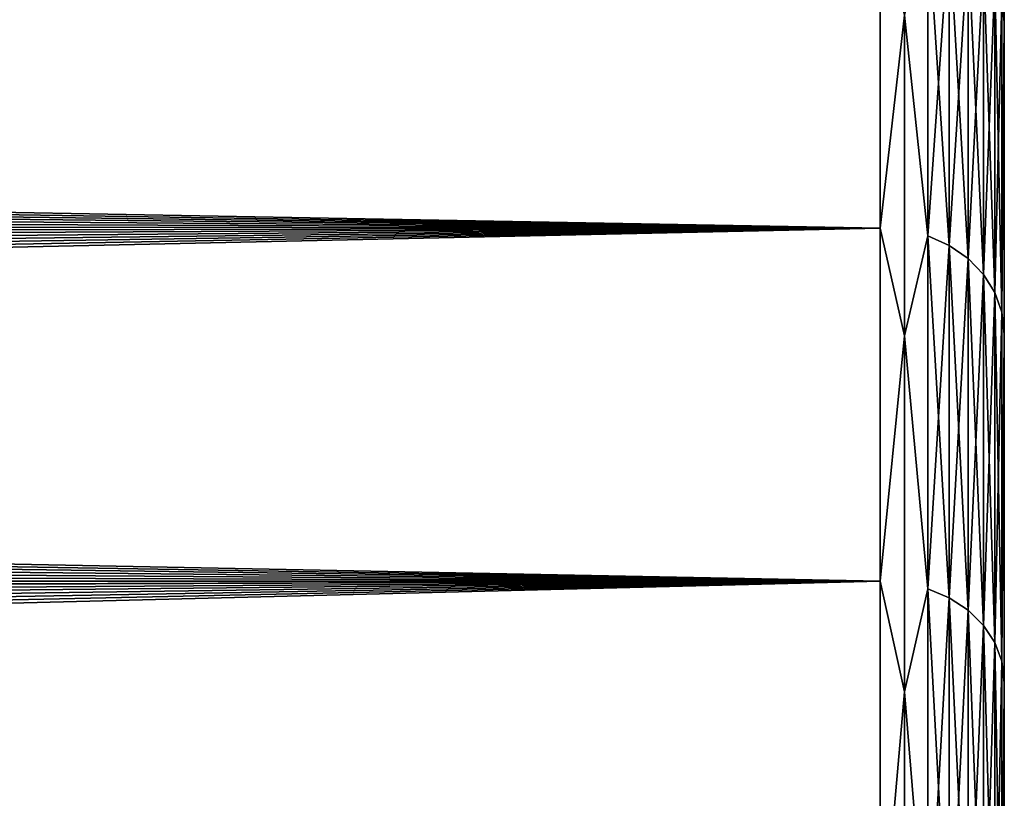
# Model space of a CAD drawing. Header units: metres. Extents: x -24 to 72, y -247 to 22.
# Tile 568 of 573: x 57.62 to 60, y 16.29 to 18.17. Entities that reach past the tile are written whole.
import ezdxf

# ---------------------------------------------------------------- set-up
doc = ezdxf.new("R2010")
doc.units = ezdxf.units.M
doc.layers.add('solid_509589_MEDIA_SW0001', color=7, linetype='CONTINUOUS')

msp = doc.modelspace()

# ---------------------------------------------------------------- linework, layer by layer
at = {"layer": 'solid_509589_MEDIA_SW0001'}
for points in [[(59.994305, 18.219019, 94.448334), (60, 18.164154, 94.427391), (60, 18.82658, 93.105202)], [(59.994305, 18.219019, 74.551666), (60, 18.82658, 75.894798), (60, 18.164154, 74.572609)], [(60, 18.82658, 75.894798), (60, 18.82658, 93.105202), (60, 18.164154, 94.427391)], [(60, 18.164154, 74.572609), (60, 18.82658, 75.894798), (60, 18.164154, 94.427391)], [(59.700001, 18.431259, 74.435768), (59.700001, 17.666325, 73.146545), (19.680199, 18.382978, 74.347855)], [(59.700001, 18.431259, 94.564232), (19.990032, 18.172215, 95.024765), (20.147532, 18.05895, 95.217941)], [(59.700001, 18.431259, 94.564232), (20.147532, 18.05895, 95.217941), (20.305231, 17.943079, 95.410812)], [(59.700001, 18.431259, 94.564232), (20.305231, 17.943079, 95.410812), (20.462084, 17.825312, 95.602173)], [(59.700001, 18.431259, 94.564232), (20.462084, 17.825312, 95.602173), (20.617048, 17.706406, 95.790848)], [(59.700001, 17.666325, 95.853455), (59.700001, 18.431259, 94.564232), (20.617048, 17.706406, 95.790848)], [(59.758526, 18.181541, 74.002884), (59.700001, 17.666325, 73.146545), (59.700001, 18.431259, 74.435768)], [(59.758526, 18.181541, 94.997116), (59.700001, 18.431259, 94.564232), (59.700001, 17.666325, 95.853455)], [(59.814861, 18.411196, 74.446724), (59.814861, 17.647095, 73.158897), (59.758526, 18.181541, 74.002884)], [(59.814861, 17.647095, 95.841103), (59.814861, 18.411196, 94.553276), (59.758526, 18.181541, 94.997116)], [(59.866768, 17.623735, 73.173912), (59.814861, 17.647095, 73.158897), (59.814861, 18.411196, 74.446724)], [(59.866768, 18.386827, 74.46003), (59.866768, 17.623735, 73.173912), (59.814861, 18.411196, 74.446724)], [(59.866768, 18.386827, 94.53997), (59.814861, 18.411196, 94.553276), (59.814861, 17.647095, 95.841103)], [(59.700001, 17.666325, 73.146545), (19.831808, 18.278063, 74.160156), (19.680199, 18.382978, 74.347855)], [(59.866768, 17.623735, 95.826088), (59.866768, 18.386827, 94.53997), (59.814861, 17.647095, 95.841103)], [(59.912258, 17.5923, 73.194115), (59.866768, 17.623735, 73.173912), (59.866768, 18.386827, 74.46003)], [(59.912258, 18.354029, 74.477943), (59.912258, 17.5923, 73.194115), (59.866768, 18.386827, 74.46003)], [(59.912258, 18.354029, 94.522057), (59.866768, 18.386827, 94.53997), (59.866768, 17.623735, 95.826088)], [(59.912258, 17.5923, 95.805885), (59.912258, 18.354029, 94.522057), (59.866768, 17.623735, 95.826088)], [(59.949574, 17.553995, 73.218735), (59.912258, 17.5923, 73.194115), (59.912258, 18.354029, 74.477943)], [(59.949574, 18.314066, 74.499763), (59.949574, 17.553995, 73.218735), (59.912258, 18.354029, 74.477943)], [(59.949574, 18.314066, 94.500237), (59.912258, 18.354029, 94.522057), (59.912258, 17.5923, 95.805885)], [(59.949574, 17.553995, 95.781265), (59.949574, 18.314066, 94.500237), (59.912258, 17.5923, 95.805885)], [(59.977276, 17.5103, 73.246811), (59.949574, 17.553995, 73.218735), (59.949574, 18.314066, 74.499763)], [(59.977276, 18.268478, 74.524658), (59.977276, 17.5103, 73.246811), (59.949574, 18.314066, 74.499763)], [(59.977276, 18.268478, 94.475342), (59.949574, 18.314066, 94.500237), (59.949574, 17.553995, 95.781265)], [(59.700001, 17.666325, 73.146545), (19.986555, 18.168856, 73.969444), (19.831808, 18.278063, 74.160156)], [(59.977276, 17.5103, 95.753189), (59.977276, 18.268478, 94.475342), (59.949574, 17.553995, 95.781265)], [(59.994305, 17.462893, 73.277283), (59.977276, 17.5103, 73.246811), (59.977276, 18.268478, 74.524658)], [(59.994305, 18.219019, 74.551666), (59.994305, 17.462893, 73.277283), (59.977276, 18.268478, 74.524658)], [(59.994305, 18.219019, 94.448334), (59.977276, 18.268478, 94.475342), (59.977276, 17.5103, 95.753189)], [(59.994305, 17.462893, 95.722717), (59.994305, 18.219019, 94.448334), (59.977276, 17.5103, 95.753189)], [(59.994305, 17.462893, 95.722717), (60, 18.164154, 94.427391), (59.994305, 18.219019, 94.448334)], [(59.994305, 18.219019, 74.551666), (60, 18.164154, 74.572609), (59.994305, 17.462893, 73.277283)], [(59.758526, 18.181541, 74.002884), (59.758526, 17.40501, 72.76017), (59.700001, 17.666325, 73.146545)], [(59.758526, 17.40501, 96.23983), (59.758526, 18.181541, 94.997116), (59.700001, 17.666325, 95.853455)], [(59.814861, 17.647095, 73.158897), (59.758526, 17.40501, 72.76017), (59.758526, 18.181541, 74.002884)], [(59.814861, 17.647095, 95.841103), (59.758526, 18.181541, 94.997116), (59.758526, 17.40501, 96.23983)], [(59.700001, 17.666325, 73.146545), (20.143194, 18.056059, 73.777184), (19.986555, 18.168856, 73.969444)], [(59.994305, 17.462893, 95.722717), (60, 17.409021, 95.698914), (60, 18.164154, 94.427391)], [(59.994305, 17.462893, 73.277283), (60, 18.164154, 74.572609), (60, 17.409021, 73.301086)], [(60, 18.164154, 74.572609), (60, 18.164154, 94.427391), (60, 17.409021, 95.698914)], [(60, 17.409021, 73.301086), (60, 18.164154, 74.572609), (60, 17.409021, 95.698914)], [(59.700001, 17.666325, 73.146545), (20.300489, 17.940432, 73.584831), (20.143194, 18.056059, 73.777184)], [(59.700001, 17.666325, 73.146545), (20.457197, 17.822796, 73.393791), (20.300489, 17.940432, 73.584831)], [(59.700001, 17.666325, 73.146545), (20.612078, 17.704029, 73.205429), (20.457197, 17.822796, 73.393791)], [(59.700001, 17.666325, 73.146545), (20.765972, 17.583633, 73.01889), (20.612078, 17.704029, 73.205429)], [(59.700001, 17.666325, 95.853455), (20.617048, 17.706406, 95.790848), (20.770723, 17.586006, 95.97747)], [(59.700001, 17.666325, 73.146545), (59.700001, 16.811365, 71.915169), (20.765972, 17.583633, 73.01889)], [(59.700001, 17.666325, 95.853455), (20.770723, 17.586006, 95.97747), (20.924133, 17.463411, 96.163162)], [(59.700001, 17.666325, 95.853455), (20.924133, 17.463411, 96.163162), (21.076996, 17.33881, 96.347603)], [(59.700001, 17.666325, 95.853455), (21.076996, 17.33881, 96.347603), (21.229027, 17.212412, 96.530495)], [(59.700001, 17.666325, 95.853455), (21.229027, 17.212412, 96.530495), (21.379944, 17.084435, 96.711555)], [(59.700001, 17.666325, 95.853455), (21.379944, 17.084435, 96.711555), (21.529461, 16.955107, 96.890495)], [(59.700001, 17.666325, 95.853455), (21.529461, 16.955107, 96.890495), (21.677385, 16.82461, 97.067116)], [(59.700001, 16.811365, 97.084831), (59.700001, 17.666325, 95.853455), (21.677385, 16.82461, 97.067116)], [(59.758526, 17.40501, 72.76017), (59.700001, 16.811365, 71.915169), (59.700001, 17.666325, 73.146545)], [(59.758526, 17.40501, 96.23983), (59.700001, 17.666325, 95.853455), (59.700001, 16.811365, 97.084831)], [(59.814861, 17.647095, 73.158897), (59.814861, 16.793066, 71.928871), (59.758526, 17.40501, 72.76017)], [(59.814861, 16.793066, 97.071129), (59.814861, 17.647095, 95.841103), (59.758526, 17.40501, 96.23983)], [(59.866768, 16.77084, 71.945511), (59.814861, 16.793066, 71.928871), (59.814861, 17.647095, 73.158897)], [(59.866768, 17.623735, 73.173912), (59.866768, 16.77084, 71.945511), (59.814861, 17.647095, 73.158897)], [(59.866768, 17.623735, 95.826088), (59.814861, 17.647095, 95.841103), (59.814861, 16.793066, 97.071129)], [(59.866768, 16.77084, 97.054489), (59.866768, 17.623735, 95.826088), (59.814861, 16.793066, 97.071129)], [(59.912258, 16.740925, 71.967903), (59.866768, 16.77084, 71.945511), (59.866768, 17.623735, 73.173912)], [(59.912258, 17.5923, 73.194115), (59.912258, 16.740925, 71.967903), (59.866768, 17.623735, 73.173912)], [(59.912258, 17.5923, 95.805885), (59.866768, 17.623735, 95.826088), (59.866768, 16.77084, 97.054489)], [(59.700001, 16.811365, 71.915169), (20.920134, 17.460752, 72.832863), (20.765972, 17.583633, 73.01889)], [(59.912258, 16.740925, 97.032097), (59.912258, 17.5923, 95.805885), (59.866768, 16.77084, 97.054489)], [(59.949574, 16.704473, 71.995186), (59.912258, 16.740925, 71.967903), (59.912258, 17.5923, 73.194115)], [(59.949574, 17.553995, 73.218735), (59.949574, 16.704473, 71.995186), (59.912258, 17.5923, 73.194115)], [(59.949574, 17.553995, 95.781265), (59.912258, 17.5923, 95.805885), (59.912258, 16.740925, 97.032097)], [(59.949574, 16.704473, 97.004814), (59.949574, 17.553995, 95.781265), (59.912258, 16.740925, 97.032097)], [(59.977276, 16.662891, 72.026314), (59.949574, 16.704473, 71.995186), (59.949574, 17.553995, 73.218735)], [(59.977276, 17.5103, 73.246811), (59.977276, 16.662891, 72.026314), (59.949574, 17.553995, 73.218735)], [(59.977276, 17.5103, 95.753189), (59.949574, 17.553995, 95.781265), (59.949574, 16.704473, 97.004814)], [(59.977276, 16.662891, 96.973686), (59.977276, 17.5103, 95.753189), (59.949574, 16.704473, 97.004814)], [(59.994305, 16.617779, 72.060089), (59.977276, 16.662891, 72.026314), (59.977276, 17.5103, 73.246811)], [(59.994305, 17.462893, 73.277283), (59.994305, 16.617779, 72.060089), (59.977276, 17.5103, 73.246811)], [(59.994305, 17.462893, 95.722717), (59.977276, 17.5103, 95.753189), (59.977276, 16.662891, 96.973686)], [(59.994305, 16.617779, 96.939911), (59.994305, 17.462893, 95.722717), (59.977276, 16.662891, 96.973686)], [(59.994305, 16.617779, 96.939911), (60, 17.409021, 95.698914), (59.994305, 17.462893, 95.722717)], [(59.994305, 17.462893, 73.277283), (60, 17.409021, 73.301086), (59.994305, 16.617779, 72.060089)], [(59.700001, 16.811365, 71.915169), (21.074089, 17.335678, 72.647812), (20.920134, 17.460752, 72.832863)], [(59.758526, 17.40501, 72.76017), (59.758526, 16.543684, 71.574661), (59.700001, 16.811365, 71.915169)], [(59.758526, 16.543684, 97.425339), (59.758526, 17.40501, 96.23983), (59.700001, 16.811365, 97.084831)], [(59.814861, 16.793066, 71.928871), (59.758526, 16.543684, 71.574661), (59.758526, 17.40501, 72.76017)], [(59.814861, 16.793066, 97.071129), (59.758526, 17.40501, 96.23983), (59.758526, 16.543684, 97.425339)], [(59.994305, 16.617779, 96.939911), (60, 16.565092, 96.9132), (60, 17.409021, 95.698914)], [(59.994305, 16.617779, 72.060089), (60, 17.409021, 73.301086), (60, 16.565092, 72.0868)], [(60, 17.409021, 73.301086), (60, 17.409021, 95.698914), (60, 16.565092, 96.9132)], [(60, 16.565092, 72.0868), (60, 17.409021, 73.301086), (60, 16.565092, 96.9132)], [(59.700001, 16.811365, 71.915169), (21.227365, 17.208715, 72.464218), (21.074089, 17.335678, 72.647812)], [(59.700001, 16.811365, 71.915169), (21.379494, 17.080196, 72.282516), (21.227365, 17.208715, 72.464218)], [(59.700001, 16.811365, 71.915169), (21.530001, 16.950466, 72.103157), (21.379494, 17.080196, 72.282516)], [(59.700001, 16.811365, 71.915169), (21.678535, 16.819811, 71.92646), (21.530001, 16.950466, 72.103157)], [(59.700001, 16.811365, 97.084831), (21.677385, 16.82461, 97.067116), (21.824402, 16.692539, 97.24202)], [(59.700001, 16.811365, 71.915169), (21.825966, 16.687727, 71.751678), (21.678535, 16.819811, 71.92646)], [(59.700001, 16.811365, 97.084831), (21.824402, 16.692539, 97.24202), (21.970459, 16.558937, 97.415169)], [(59.700001, 16.811365, 71.915169), (59.700001, 15.870741, 70.747925), (21.825966, 16.687727, 71.751678)], [(59.700001, 16.811365, 97.084831), (21.970459, 16.558937, 97.415169), (22.115232, 16.424032, 97.586296)], [(59.700001, 16.811365, 97.084831), (22.115232, 16.424032, 97.586296), (22.258402, 16.288063, 97.75515)], [(59.700001, 16.811365, 97.084831), (22.258402, 16.288063, 97.75515), (22.399647, 16.151281, 97.921478)], [(59.700001, 16.811365, 97.084831), (22.399647, 16.151281, 97.921478), (22.538641, 16.013943, 98.085052)], [(59.700001, 16.811365, 97.084831), (22.538641, 16.013943, 98.085052), (22.675236, 15.876255, 98.245712)], [(59.700001, 15.870741, 98.252075), (59.700001, 16.811365, 97.084831), (22.675236, 15.876255, 98.245712)], [(59.758526, 16.543684, 71.574661), (59.700001, 15.870741, 70.747925), (59.700001, 16.811365, 71.915169)], [(59.758526, 16.543684, 97.425339), (59.700001, 16.811365, 97.084831), (59.700001, 15.870741, 98.252075)], [(59.814861, 16.793066, 71.928871), (59.814861, 15.853466, 70.762894), (59.758526, 16.543684, 71.574661)], [(59.814861, 15.853466, 98.237106), (59.814861, 16.793066, 97.071129), (59.758526, 16.543684, 97.425339)], [(59.866768, 15.832481, 70.781075), (59.814861, 15.853466, 70.762894), (59.814861, 16.793066, 71.928871)], [(59.866768, 16.77084, 71.945511), (59.866768, 15.832481, 70.781075), (59.814861, 16.793066, 71.928871)], [(59.866768, 16.77084, 97.054489), (59.814861, 16.793066, 97.071129), (59.814861, 15.853466, 98.237106)], [(59.866768, 15.832481, 98.218925), (59.866768, 16.77084, 97.054489), (59.814861, 15.853466, 98.237106)], [(59.912258, 15.80424, 70.80555), (59.866768, 15.832481, 70.781075), (59.866768, 16.77084, 71.945511)], [(59.912258, 16.740925, 71.967903), (59.912258, 15.80424, 70.80555), (59.866768, 16.77084, 71.945511)], [(59.912258, 16.740925, 97.032097), (59.866768, 16.77084, 97.054489), (59.866768, 15.832481, 98.218925)], [(59.912258, 15.80424, 98.19445), (59.912258, 16.740925, 97.032097), (59.866768, 15.832481, 98.218925)], [(59.949574, 15.76983, 70.835365), (59.912258, 15.80424, 70.80555), (59.912258, 16.740925, 71.967903)], [(59.949574, 16.704473, 71.995186), (59.949574, 15.76983, 70.835365), (59.912258, 16.740925, 71.967903)], [(59.949574, 16.704473, 97.004814), (59.912258, 16.740925, 97.032097), (59.912258, 15.80424, 98.19445)], [(59.949574, 15.76983, 98.164635), (59.949574, 16.704473, 97.004814), (59.912258, 15.80424, 98.19445)], [(59.977276, 15.730575, 70.869377), (59.949574, 15.76983, 70.835365), (59.949574, 16.704473, 71.995186)], [(59.977276, 16.662891, 72.026314), (59.977276, 15.730575, 70.869377), (59.949574, 16.704473, 71.995186)], [(59.977276, 16.662891, 96.973686), (59.949574, 16.704473, 97.004814), (59.949574, 15.76983, 98.164635)], [(59.700001, 15.870741, 70.747925), (21.972321, 16.554213, 71.578773), (21.825966, 16.687727, 71.751678)], [(59.977276, 15.730575, 98.130623), (59.977276, 16.662891, 96.973686), (59.949574, 15.76983, 98.164635)], [(59.994305, 15.687986, 70.906281), (59.977276, 15.730575, 70.869377), (59.977276, 16.662891, 72.026314)], [(59.994305, 16.617779, 72.060089), (59.994305, 15.687986, 70.906281), (59.977276, 16.662891, 72.026314)], [(59.994305, 16.617779, 96.939911), (59.977276, 16.662891, 96.973686), (59.977276, 15.730575, 98.130623)], [(59.994305, 15.687986, 98.093719), (59.994305, 16.617779, 96.939911), (59.977276, 15.730575, 98.130623)], [(59.994305, 15.687986, 98.093719), (60, 16.565092, 96.9132), (59.994305, 16.617779, 96.939911)], [(59.994305, 16.617779, 72.060089), (60, 16.565092, 72.0868), (59.994305, 15.687986, 70.906281)], [(59.994305, 15.687986, 98.093719), (60, 15.636711, 98.064041), (60, 16.565092, 96.9132)], [(59.994305, 15.687986, 70.906281), (60, 16.565092, 72.0868), (60, 15.636711, 70.935959)], [(60, 16.565092, 72.0868), (60, 16.565092, 96.9132), (60, 15.636711, 98.064041)], [(60, 15.636711, 70.935959), (60, 16.565092, 72.0868), (60, 15.636711, 98.064041)], [(59.700001, 15.870741, 70.747925), (22.117281, 16.419489, 71.408005), (21.972321, 16.554213, 71.578773)], [(59.758526, 16.543684, 71.574661), (59.758526, 15.601758, 70.452118), (59.700001, 15.870741, 70.747925)], [(59.758526, 15.601758, 98.547882), (59.758526, 16.543684, 97.425339), (59.700001, 15.870741, 98.252075)], [(59.814861, 15.853466, 70.762894), (59.758526, 15.601758, 70.452118), (59.758526, 16.543684, 71.574661)], [(59.814861, 15.853466, 98.237106), (59.758526, 16.543684, 97.425339), (59.758526, 15.601758, 98.547882)], [(59.700001, 15.870741, 70.747925), (22.260529, 16.283787, 71.239594), (22.117281, 16.419489, 71.408005)]]:
    msp.add_3dface(points, dxfattribs=at)

doc.saveas('drawing.dxf')
